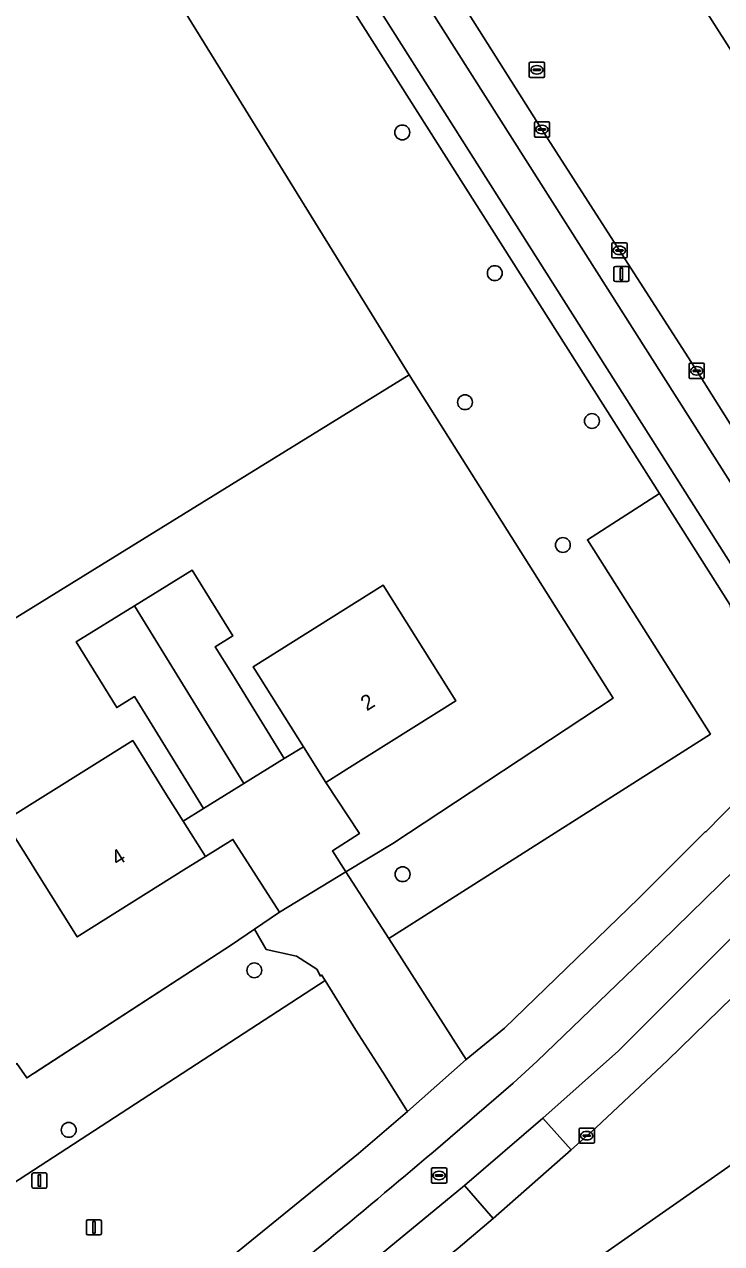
# Model space of a CAD drawing. Extents: x 158835 to 160077, y 386387 to 387778.
# Drawn here: x 159986.4 to 160032.2, y 387287.4 to 387367.6 of the extents above; entities that cross this region are included whole.
import ezdxf

# ---------------------------------------------------------------- set-up
doc = ezdxf.new("R2010")
doc.units = 0
for name, color, linetype in [('IMGEO_Berm_groen', 7, 'Continuous'), ('IMGEO_Boom', 7, 'Continuous'), ('IMGEO_Brandkraan', 7, 'Continuous'), ('IMGEO_Erf', 7, 'Continuous'), ('IMGEO_Fietspad_gesloten', 7, 'Continuous'), ('IMGEO_Fietspad_open', 7, 'Continuous'), ('IMGEO_Groenvoorziening', 7, 'Continuous'), ('IMGEO_Hek', 7, 'Continuous'), ('IMGEO_Kolk', 7, 'Continuous'), ('IMGEO_Lichtmast', 7, 'Continuous'), ('IMGEO_OVBaan_gesloten', 7, 'Continuous'), ('IMGEO_Pand', 7, 'Continuous'), ('IMGEO_Pand_nummerreeks', 7, 'Continuous'), ('IMGEO_Rijbaan_lokaal_gesloten', 7, 'Continuous'), ('IMGEO_Rijbaan_regionaal_gesloten', 7, 'Continuous'), ('IMGEO_Rioolput', 7, 'Continuous'), ('IMGEO_Vlaggenmast', 7, 'Continuous'), ('IMGEO_Voetpad_open', 7, 'Continuous')]:
    doc.layers.add(name, color=color, linetype=linetype)

msp = doc.modelspace()

# ---------------------------------------------------------------- linework, layer by layer
at = {"layer": 'IMGEO_Berm_groen'}
for points in [[(159970.154, 387436.277), (159970.759, 387435.328), (159978.228, 387423.557), (160001.349, 387387.118), (160036.467, 387331.772), (160037.444, 387330.224), (160037.55, 387329.807), (160038.963, 387324.427)], [(160042.276, 387326.342), (160041.225, 387328.014), (160039.503, 387330.722), (160036.176, 387335.982), (160030.607, 387344.845), (160025.522, 387352.773), (160020.428, 387360.727), (160014.845, 387369.555), (160009.304, 387378.362), (160008.648, 387379.402)], [(160036.402, 387311.033), (160034.765, 387309.426), (160032.149, 387306.813), (160030.033, 387304.689), (160025.454, 387300.125), (160020.485, 387295.683), (160022.348, 387293.602), (160023.373, 387294.534), (160023.984, 387295.073), (160028.676, 387299.472), (160032.98, 387303.658)]]:
    msp.add_lwpolyline(points, dxfattribs=at)
msp.add_lwpolyline([(160014.924, 387287.127), (160017.224, 387289.083), (160015.339, 387291.252), (159995.065, 387274.546), (159993.344, 387273.212), (159995.037, 387271.094)], close=True, dxfattribs=at)
at = {"layer": 'IMGEO_Boom'}
for centre in [(160011.239, 387360.529), (160017.326, 387351.273), (160015.363, 387342.784), (160023.715, 387341.546), (160021.804, 387333.388), (160011.26, 387311.735), (160001.509, 387305.409), (159989.303, 387294.914)]:
    msp.add_circle(centre, 0.489, dxfattribs=at)
at = {"layer": 'IMGEO_Brandkraan'}
for p, q in [((160013.163, 387291.489), (160013.163, 387292.341)), ((160013.238, 387292.415), (160014.09, 387292.415)), ((160014.164, 387292.341), (160014.164, 387291.489)), ((160014.09, 387291.415), (160013.238, 387291.415)), ((160013.422, 387291.909), (160013.422, 387291.921)), ((160013.86, 387291.872), (160013.462, 387291.872)), ((160013.465, 387291.958), (160013.863, 387291.958)), ((160013.674, 387291.635), (160013.649, 387291.635)), ((160013.651, 387292.195), (160013.676, 387292.195)), ((160013.906, 387291.921), (160013.906, 387291.909))]:
    msp.add_line(p, q, dxfattribs=at)
for points in [[(160013.163, 387291.489), (160013.163, 387292.341)], [(160013.238, 387292.415), (160014.09, 387292.415)], [(160014.164, 387292.341), (160014.164, 387291.489)], [(160014.09, 387291.415), (160013.238, 387291.415)]]:
    msp.add_lwpolyline(points, dxfattribs=at)
for centre, radius, start, end in [((160013.24, 387292.339), 0.0765, 91.55205, 178.44795), ((160013.24, 387292.339), 0.0765, 91.55205, 178.44795), ((160014.088, 387292.339), 0.0765, 1.55205, 88.44795), ((160014.088, 387292.339), 0.0765, 1.55205, 88.44795), ((160013.24, 387291.491), 0.0765, 181.55205, 268.44795), ((160013.24, 387291.491), 0.0765, 181.55205, 268.44795), ((160013.462, 387291.918), 0.0403, 85.87752, 175.75265), ((160013.459, 387291.908), 0.0366, 178.93798, 274.71019), ((160013.863, 387291.915), 0.043, 264.86636, 352.45326), ((160013.867, 387291.92), 0.0386, 1.73085, 96.63898), ((160014.088, 387291.491), 0.0765, 271.55205, 358.44795), ((160014.088, 387291.491), 0.0765, 271.55205, 358.44795)]:
    msp.add_arc(centre, radius, start, end, dxfattribs=at)
for centre, major_axis, ratio, start_param, end_param in [((160013.65, 387291.915), (-0.387, 0.002), 0.722429, 4.712389, 7.853982), ((160013.675, 387291.915), (-0.39, 0.002), 0.717154, 1.570796, 4.712389)]:
    msp.add_ellipse(centre, major_axis=major_axis, ratio=ratio, start_param=start_param, end_param=end_param, dxfattribs=at)
at = {"layer": 'IMGEO_Erf'}
msp.add_lwpolyline([(159985.891, 387299.28), (159986.539, 387298.328), (160000, 387307.085), (160001.528, 387308.121), (160003.175, 387309.237), (160000.107, 387314.021), (159998.29, 387312.902), (159997.055, 387312.127), (159989.859, 387307.613), (159987.203, 387311.849), (159986.672, 387312.695), (159985.078, 387315.237), (159993.509, 387320.526), (159995.103, 387317.984), (159995.634, 387317.138), (159996.834, 387315.224), (159998.178, 387316.067), (159993.639, 387323.424), (159992.465, 387322.699), (159989.797, 387327.023), (159993.623, 387329.383), (159997.428, 387331.73), (160000.095, 387327.407), (159998.938, 387326.693), (160000, 387324.972), (160003.477, 387319.336), (160004.738, 387320.114), (160001.437, 387325.382), (160009.987, 387330.739), (160014.755, 387323.129), (160007.587, 387318.638), (160006.205, 387317.772), (160008.427, 387314.401), (160006.65, 387313.262), (160007.534, 387311.883), (160010.612, 387313.751), (160025.117, 387323.325), (160011.695, 387344.589), (160000, 387337.37), (159978.24, 387323.938)], dxfattribs=at)
at = {"layer": 'IMGEO_Fietspad_gesloten'}
msp.add_lwpolyline([(159965.2, 387444.088), (159961.3, 387450.236), (159953.906, 387461.881), (159944.372, 387476.895), (159932.635, 387495.381), (159921.347, 387513.159), (159921.311, 387513.215), (159910.392, 387530.452), (159902.234, 387543.33), (159901.736, 387544.116), (159901.061, 387545.182), (159900.63, 387545.863), (159898.27, 387544.32), (159918.848, 387511.897), (159961.204, 387445.139), (160034.82, 387329.041), (160034.889, 387329.047), (160037.55, 387329.807), (160037.444, 387330.224), (160036.467, 387331.772), (160001.349, 387387.118), (159978.228, 387423.557), (159970.759, 387435.328), (159970.154, 387436.277)], close=True, dxfattribs=at)
at = {"layer": 'IMGEO_Fietspad_open'}
for points in [[(160036.094, 387315.301), (160033.085, 387311.999), (160028.247, 387307.257), (160020.118, 387299.438), (160018.533, 387297.984), (160013.268, 387293.454)], [(159964.198, 387251.021), (159975.649, 387259.192), (159979.303, 387262.035), (159990.37, 387270.788), (159993.344, 387273.212), (159995.065, 387274.546), (160015.339, 387291.252), (160020.485, 387295.683), (160025.454, 387300.125), (160030.033, 387304.689), (160032.149, 387306.813), (160034.765, 387309.426), (160036.402, 387311.033)]]:
    msp.add_lwpolyline(points, dxfattribs=at)
msp.add_arc((159558.086, 387829.599), 703.308, 308.77709, 310.330968, dxfattribs=at)
at = {"layer": 'IMGEO_Groenvoorziening'}
msp.add_lwpolyline([(159959.957, 387439.475), (159960.055, 387439.338), (159957.523, 387435.839), (159962.48, 387427.89), (159960.785, 387426.83), (159964.024, 387421.647), (159966.98, 387416.918), (160000, 387363.506), (160011.695, 387344.589), (160025.117, 387323.325), (160010.612, 387313.751), (160007.534, 387311.883), (160010.346, 387307.498), (160031.507, 387320.956), (160023.418, 387333.739), (160028.154, 387336.779), (159995.22, 387388.73), (159991.715, 387394.26), (159963.47, 387439.118)], dxfattribs=at)
for points in [[(160035.547, 387318.945), (160033.01, 387328.617), (160032.785, 387329.475), (160028.154, 387336.779), (160023.418, 387333.739), (160031.507, 387320.956), (160010.346, 387307.498), (160015.446, 387299.539), (160017.955, 387301.613), (160026.767, 387310.14), (160031.181, 387314.536), (160031.211, 387314.518)], [(160006.167, 387304.734), (160005.939, 387305.105), (160005.859, 387305.036), (160005.611, 387305.486), (160004.293, 387306.339), (160002.297, 387306.785), (160001.528, 387308.121), (160000, 387307.085), (159986.539, 387298.328), (159985.891, 387299.28), (159983.63, 387297.929), (159981.27, 387296.343), (159977.196, 387293.762), (159980.695, 387288.186)], [(160009.966, 387298.709), (160008.179, 387301.466), (160006.167, 387304.734), (159980.695, 387288.186), (159980.968, 387287.751), (159990.193, 387278.574), (159993.397, 387281.182), (160008.362, 387293.364), (160011.579, 387296.117)]]:
    msp.add_lwpolyline(points, close=True, dxfattribs=at)
at = {"layer": 'IMGEO_Hek'}
for points in [[(160010.612, 387313.751), (160025.117, 387323.325), (160011.695, 387344.589)], [(159987.038, 387298.653), (160000, 387307.085)]]:
    msp.add_lwpolyline(points, dxfattribs=at)
at = {"layer": 'IMGEO_Kolk'}
for p, q in [((160020.002, 387361.227), (160020.854, 387361.227)), ((160019.927, 387360.301), (160019.927, 387361.153)), ((160020.186, 387360.721), (160020.186, 387360.733)), ((160020.624, 387360.684), (160020.226, 387360.684)), ((160020.229, 387360.77), (160020.627, 387360.77)), ((160020.438, 387360.447), (160020.413, 387360.447)), ((160020.415, 387361.007), (160020.44, 387361.007)), ((160020.67, 387360.733), (160020.67, 387360.721)), ((160020.928, 387361.153), (160020.928, 387360.301)), ((160020.854, 387360.227), (160020.002, 387360.227)), ((160025.021, 387352.347), (160025.021, 387353.199)), ((160025.096, 387353.273), (160025.948, 387353.273)), ((160026.022, 387353.199), (160026.022, 387352.347)), ((160025.28, 387352.767), (160025.28, 387352.779)), ((160025.718, 387352.73), (160025.32, 387352.73)), ((160025.323, 387352.816), (160025.721, 387352.816)), ((160025.532, 387352.493), (160025.507, 387352.493)), ((160025.509, 387353.053), (160025.534, 387353.053)), ((160025.764, 387352.779), (160025.764, 387352.767)), ((160025.948, 387352.273), (160025.096, 387352.273)), ((160030.106, 387344.419), (160030.106, 387345.271)), ((160030.181, 387345.345), (160031.033, 387345.345)), ((160031.107, 387345.271), (160031.107, 387344.419)), ((160031.033, 387344.345), (160030.181, 387344.345)), ((160030.365, 387344.839), (160030.365, 387344.851)), ((160030.803, 387344.802), (160030.405, 387344.802)), ((160030.408, 387344.888), (160030.806, 387344.888)), ((160030.617, 387344.565), (160030.592, 387344.565)), ((160030.594, 387345.125), (160030.619, 387345.125)), ((160030.849, 387344.851), (160030.849, 387344.839)), ((160022.872, 387294.108), (160022.872, 387294.96)), ((160022.947, 387295.034), (160023.799, 387295.034)), ((160023.36, 387294.814), (160023.385, 387294.814)), ((160023.873, 387294.96), (160023.873, 387294.108)), ((160023.799, 387294.034), (160022.947, 387294.034)), ((160023.131, 387294.528), (160023.131, 387294.54)), ((160023.569, 387294.491), (160023.171, 387294.491)), ((160023.174, 387294.577), (160023.572, 387294.577)), ((160023.383, 387294.254), (160023.358, 387294.254)), ((160023.615, 387294.54), (160023.615, 387294.528))]:
    msp.add_line(p, q, dxfattribs=at)
for points in [[(160020.002, 387361.227), (160020.854, 387361.227)], [(160019.927, 387360.301), (160019.927, 387361.153)], [(160020.928, 387361.153), (160020.928, 387360.301)], [(160020.854, 387360.227), (160020.002, 387360.227)], [(160025.021, 387352.347), (160025.021, 387353.199)], [(160025.096, 387353.273), (160025.948, 387353.273)], [(160026.022, 387353.199), (160026.022, 387352.347)], [(160025.948, 387352.273), (160025.096, 387352.273)], [(160030.106, 387344.419), (160030.106, 387345.271)], [(160030.181, 387345.345), (160031.033, 387345.345)], [(160031.107, 387345.271), (160031.107, 387344.419)], [(160031.033, 387344.345), (160030.181, 387344.345)], [(160022.872, 387294.108), (160022.872, 387294.96)], [(160022.947, 387295.034), (160023.799, 387295.034)], [(160023.873, 387294.96), (160023.873, 387294.108)], [(160023.799, 387294.034), (160022.947, 387294.034)]]:
    msp.add_lwpolyline(points, dxfattribs=at)
for centre, radius, start, end in [((160020.004, 387361.151), 0.0765, 91.55205, 178.44795), ((160020.004, 387361.151), 0.0765, 91.55205, 178.44795), ((160020.852, 387361.151), 0.0765, 1.55205, 88.44795), ((160020.852, 387361.151), 0.0765, 1.55205, 88.44795), ((160020.226, 387360.73), 0.0403, 85.87752, 175.75265), ((160020.223, 387360.72), 0.0366, 178.93798, 274.71019), ((160020.627, 387360.727), 0.043, 264.86636, 352.45326), ((160020.631, 387360.732), 0.0386, 1.73085, 96.63898), ((160020.004, 387360.303), 0.0765, 181.55205, 268.44795), ((160020.004, 387360.303), 0.0765, 181.55205, 268.44795), ((160020.852, 387360.303), 0.0765, 271.55205, 358.44795), ((160020.852, 387360.303), 0.0765, 271.55205, 358.44795), ((160025.098, 387353.197), 0.0765, 91.55205, 178.44795), ((160025.098, 387353.197), 0.0765, 91.55205, 178.44795), ((160025.946, 387353.197), 0.0765, 1.55205, 88.44795), ((160025.946, 387353.197), 0.0765, 1.55205, 88.44795), ((160025.32, 387352.776), 0.0403, 85.87752, 175.75265), ((160025.317, 387352.766), 0.0366, 178.93798, 274.71019), ((160025.721, 387352.773), 0.043, 264.86636, 352.45326), ((160025.725, 387352.778), 0.0386, 1.73085, 96.63898), ((160025.098, 387352.349), 0.0765, 181.55205, 268.44795), ((160025.098, 387352.349), 0.0765, 181.55205, 268.44795), ((160025.946, 387352.349), 0.0765, 271.55205, 358.44795), ((160025.946, 387352.349), 0.0765, 271.55205, 358.44795), ((160030.183, 387345.269), 0.0765, 91.55205, 178.44795), ((160030.183, 387345.269), 0.0765, 91.55205, 178.44795), ((160031.031, 387345.269), 0.0765, 1.55205, 88.44795), ((160031.031, 387345.269), 0.0765, 1.55205, 88.44795), ((160030.183, 387344.421), 0.0765, 181.55205, 268.44795), ((160030.183, 387344.421), 0.0765, 181.55205, 268.44795), ((160030.405, 387344.848), 0.0403, 85.87752, 175.75265), ((160030.402, 387344.838), 0.0366, 178.93798, 274.71019), ((160030.806, 387344.845), 0.043, 264.86636, 352.45326), ((160030.81, 387344.85), 0.0386, 1.73085, 96.63898), ((160031.031, 387344.421), 0.0765, 271.55205, 358.44795), ((160031.031, 387344.421), 0.0765, 271.55205, 358.44795), ((160022.949, 387294.958), 0.0765, 91.55205, 178.44795), ((160022.949, 387294.958), 0.0765, 91.55205, 178.44795), ((160023.797, 387294.958), 0.0765, 1.55205, 88.44795), ((160023.797, 387294.958), 0.0765, 1.55205, 88.44795), ((160022.949, 387294.11), 0.0765, 181.55205, 268.44795), ((160022.949, 387294.11), 0.0765, 181.55205, 268.44795), ((160023.171, 387294.537), 0.0403, 85.87752, 175.75265), ((160023.168, 387294.527), 0.0366, 178.93798, 274.71019), ((160023.572, 387294.534), 0.043, 264.86636, 352.45326), ((160023.576, 387294.539), 0.0386, 1.73085, 96.63898), ((160023.797, 387294.11), 0.0765, 271.55205, 358.44795), ((160023.797, 387294.11), 0.0765, 271.55205, 358.44795)]:
    msp.add_arc(centre, radius, start, end, dxfattribs=at)
for centre, major_axis, ratio, start_param, end_param in [((160020.414, 387360.727), (-0.387, 0.002), 0.722429, 4.712389, 7.853982), ((160020.439, 387360.727), (-0.39, 0.002), 0.717154, 1.570796, 4.712389), ((160025.508, 387352.773), (-0.387, 0.002), 0.722429, 4.712389, 7.853982), ((160025.533, 387352.773), (-0.39, 0.002), 0.717154, 1.570796, 4.712389), ((160030.593, 387344.845), (-0.387, 0.002), 0.722429, 4.712389, 7.853982), ((160030.618, 387344.845), (-0.39, 0.002), 0.717154, 1.570796, 4.712389), ((160023.359, 387294.534), (-0.387, 0.002), 0.722429, 4.712389, 7.853982), ((160023.384, 387294.534), (-0.39, 0.002), 0.717154, 1.570796, 4.712389)]:
    msp.add_ellipse(centre, major_axis=major_axis, ratio=ratio, start_param=start_param, end_param=end_param, dxfattribs=at)
at = {"layer": 'IMGEO_Lichtmast'}
for p, q in [((160025.156, 387350.818), (160025.156, 387351.618)), ((160025.156, 387351.618), (160025.156, 387350.818)), ((160025.256, 387351.718), (160026.046, 387351.718)), ((160026.046, 387351.718), (160025.256, 387351.718)), ((160026.146, 387351.618), (160026.146, 387350.818)), ((160026.146, 387350.818), (160026.146, 387351.618)), ((160026.046, 387350.718), (160025.256, 387350.718)), ((160025.256, 387350.718), (160026.046, 387350.718)), ((159986.883, 387291.183), (159986.883, 387291.983)), ((159986.883, 387291.983), (159986.883, 387291.183)), ((159986.983, 387292.083), (159987.773, 387292.083)), ((159987.773, 387292.083), (159986.983, 387292.083)), ((159987.873, 387291.983), (159987.873, 387291.183)), ((159987.873, 387291.183), (159987.873, 387291.983)), ((159987.773, 387291.083), (159986.983, 387291.083)), ((159986.983, 387291.083), (159987.773, 387291.083))]:
    msp.add_line(p, q, dxfattribs=at)
for points in [[(160025.576, 387351.593), (160025.726, 387351.593), (160025.726, 387350.843), (160025.576, 387350.843), (160025.576, 387351.593)], [(159987.303, 387291.958), (159987.453, 387291.958), (159987.453, 387291.208), (159987.303, 387291.208), (159987.303, 387291.958)]]:
    msp.add_lwpolyline(points, dxfattribs=at)
for centre, start, end in [((160025.256, 387351.618), 90, 180), ((160025.256, 387351.618), 90, 180), ((160026.046, 387351.618), 0, 90), ((160026.046, 387351.618), 360, 90), ((160025.256, 387350.818), 180, 270), ((160025.256, 387350.818), 180, 270), ((160026.046, 387350.818), 270, 0), ((160026.046, 387350.818), 270, 0), ((159986.983, 387291.983), 90, 180), ((159986.983, 387291.983), 90, 180), ((159987.773, 387291.983), 0, 90), ((159987.773, 387291.983), 360, 90), ((159986.983, 387291.183), 180, 270), ((159986.983, 387291.183), 180, 270), ((159987.773, 387291.183), 270, 0), ((159987.773, 387291.183), 270, 0)]:
    msp.add_arc(centre, 0.1, start, end, dxfattribs=at)
at = {"layer": 'IMGEO_OVBaan_gesloten'}
msp.add_lwpolyline([(160016.233, 387391.968), (160018.574, 387388.333), (160020.96, 387384.608), (160052.434, 387335.239), (160052.522, 387335.284), (160053.578, 387333.493), (160056.293, 387335.603), (160055.727, 387336.514), (160023.773, 387386.809)], dxfattribs=at)
at = {"layer": 'IMGEO_Pand'}
for points in [[(159966.98, 387416.918), (159933.313, 387396.103), (159935.626, 387392.36), (159938.896, 387387.069), (159951.408, 387366.821), (159951.954, 387365.937), (159972.162, 387333.234), (159972.275, 387333.304), (159978.141, 387323.877), (159978.24, 387323.938), (160000, 387337.37), (160011.695, 387344.589), (160000, 387363.506)], [(160000.095, 387327.407), (159997.428, 387331.73), (159993.623, 387329.383), (160000.829, 387317.703), (160003.477, 387319.336), (160000, 387324.972), (159998.938, 387326.693)], [(160014.755, 387323.129), (160009.987, 387330.739), (160001.437, 387325.382), (160004.738, 387320.114), (160006.205, 387317.772), (160007.587, 387318.638)], [(159989.797, 387327.023), (159992.465, 387322.699), (159993.639, 387323.424), (159998.178, 387316.067), (160000, 387317.191), (160000.829, 387317.703), (159993.623, 387329.383)], [(159996.834, 387315.224), (159995.634, 387317.138), (159995.103, 387317.984), (159993.509, 387320.526), (159985.078, 387315.237), (159986.672, 387312.695), (159987.203, 387311.849), (159989.859, 387307.613), (159997.055, 387312.127), (159998.29, 387312.902)]]:
    msp.add_lwpolyline(points, close=True, dxfattribs=at)
at = {"layer": 'IMGEO_Rijbaan_lokaal_gesloten'}
for points in [[(160038.033, 387308.79), (160037.316, 387308.003), (160035.284, 387305.939), (160032.98, 387303.658), (160028.676, 387299.472), (160023.984, 387295.073), (160023.373, 387294.534), (160022.348, 387293.602), (160017.224, 387289.083), (160014.924, 387287.127), (159995.037, 387271.094), (159992.055, 387268.681), (159981.007, 387259.842), (159977.379, 387256.946), (159970.092, 387251.31), (159966.058, 387248.317), (159966.047, 387248.31), (159962.032, 387245.553), (159958.082, 387242.952), (159933.824, 387227.594)], [(159912.052, 387212.367), (159965.284, 387246.518), (159978.392, 387254.928), (160011.173, 387277.434), (160048.752, 387303.711)]]:
    msp.add_lwpolyline(points, dxfattribs=at)
at = {"layer": 'IMGEO_Rijbaan_regionaal_gesloten'}
msp.add_lwpolyline([(160008.648, 387379.402), (160009.304, 387378.362), (160014.845, 387369.555), (160020.428, 387360.727), (160025.522, 387352.773), (160030.607, 387344.845), (160036.176, 387335.982), (160039.503, 387330.722), (160041.225, 387328.014), (160042.276, 387326.342), (160053.578, 387333.493), (160052.522, 387335.284), (160052.434, 387335.239), (160020.96, 387384.608)], dxfattribs=at)
at = {"layer": 'IMGEO_Rioolput'}
for p, q in [((160019.595, 387364.224), (160019.595, 387365.076)), ((160019.67, 387365.15), (160020.522, 387365.15)), ((160019.854, 387364.644), (160019.854, 387364.656)), ((160020.292, 387364.607), (160019.894, 387364.607)), ((160019.897, 387364.693), (160020.295, 387364.693)), ((160020.083, 387364.93), (160020.108, 387364.93)), ((160020.338, 387364.656), (160020.338, 387364.644)), ((160020.596, 387365.076), (160020.596, 387364.224)), ((160020.522, 387364.15), (160019.67, 387364.15)), ((160020.106, 387364.37), (160020.081, 387364.37))]:
    msp.add_line(p, q, dxfattribs=at)
for points in [[(160019.595, 387364.224), (160019.595, 387365.076)], [(160019.67, 387365.15), (160020.522, 387365.15)], [(160020.596, 387365.076), (160020.596, 387364.224)], [(160020.522, 387364.15), (160019.67, 387364.15)]]:
    msp.add_lwpolyline(points, dxfattribs=at)
for centre, radius, start, end in [((160019.672, 387365.074), 0.0765, 91.55205, 178.44795), ((160019.672, 387365.074), 0.0765, 91.55205, 178.44795), ((160019.894, 387364.653), 0.0403, 85.87752, 175.75265), ((160019.891, 387364.643), 0.0366, 178.93798, 274.71019), ((160020.295, 387364.65), 0.043, 264.86636, 352.45326), ((160020.299, 387364.655), 0.0386, 1.73085, 96.63898), ((160020.52, 387365.074), 0.0765, 1.55205, 88.44795), ((160020.52, 387365.074), 0.0765, 1.55205, 88.44795), ((160019.672, 387364.226), 0.0765, 181.55205, 268.44795), ((160019.672, 387364.226), 0.0765, 181.55205, 268.44795), ((160020.52, 387364.226), 0.0765, 271.55205, 358.44795), ((160020.52, 387364.226), 0.0765, 271.55205, 358.44795)]:
    msp.add_arc(centre, radius, start, end, dxfattribs=at)
for centre, major_axis, ratio, start_param, end_param in [((160020.082, 387364.65), (-0.387, 0.002), 0.722429, 4.712389, 7.853982), ((160020.107, 387364.65), (-0.39, 0.002), 0.717154, 1.570796, 4.712389)]:
    msp.add_ellipse(centre, major_axis=major_axis, ratio=ratio, start_param=start_param, end_param=end_param, dxfattribs=at)
at = {"layer": 'IMGEO_Vlaggenmast'}
for p, q in [((159990.564, 387289.005), (159991.354, 387289.005)), ((159991.354, 387289.005), (159990.564, 387289.005)), ((159990.464, 387288.105), (159990.464, 387288.905)), ((159990.464, 387288.905), (159990.464, 387288.105)), ((159991.454, 387288.905), (159991.454, 387288.105)), ((159991.454, 387288.105), (159991.454, 387288.905)), ((159991.354, 387288.005), (159990.564, 387288.005)), ((159990.564, 387288.005), (159991.354, 387288.005))]:
    msp.add_line(p, q, dxfattribs=at)
msp.add_lwpolyline([(159990.884, 387288.88), (159991.034, 387288.88), (159991.034, 387288.13), (159990.884, 387288.13), (159990.884, 387288.88)], dxfattribs=at)
for centre, start, end in [((159990.564, 387288.905), 90, 180), ((159990.564, 387288.905), 90, 180), ((159991.354, 387288.905), 0, 90), ((159991.354, 387288.905), 360, 90), ((159990.564, 387288.105), 180, 270), ((159990.564, 387288.105), 180, 270), ((159991.354, 387288.105), 270, 0), ((159991.354, 387288.105), 270, 0)]:
    msp.add_arc(centre, 0.1, start, end, dxfattribs=at)
at = {"layer": 'IMGEO_Voetpad_open'}
for points in [[(159884.99, 387562.562), (159884.934, 387562.529), (159897.497, 387542.735), (159901.695, 387536.12), (159917.009, 387511.992), (159921.068, 387505.6), (159924.981, 387499.436), (159927.044, 387496.188), (159959.827, 387444.825), (159963.47, 387439.118), (159991.715, 387394.26), (159995.22, 387388.73), (160028.154, 387336.779), (160032.785, 387329.475), (160033.01, 387328.617), (160034.82, 387329.041), (159961.204, 387445.139), (159918.848, 387511.897)], [(160037.249, 387320.061), (160034.889, 387329.047), (160034.82, 387329.041), (160033.01, 387328.617), (160035.547, 387318.945), (160031.211, 387314.518), (160031.181, 387314.536), (160026.767, 387310.14), (160017.955, 387301.613), (160015.446, 387299.539), (160011.579, 387296.117), (160008.362, 387293.364), (159993.397, 387281.182), (159990.193, 387278.574), (159990.192, 387278.573), (159992.167, 387276.152), (159998.562, 387281.308)], [(160028.247, 387307.257), (160033.085, 387311.999), (160036.094, 387315.301)], [(160013.268, 387293.454), (160018.533, 387297.984), (160020.118, 387299.438), (160028.247, 387307.257)]]:
    msp.add_lwpolyline(points, dxfattribs=at)
for points in [[(159998.29, 387312.902), (160000.107, 387314.021), (160003.175, 387309.237), (160007.534, 387311.883), (160006.65, 387313.262), (160008.427, 387314.401), (160006.205, 387317.772), (160004.738, 387320.114), (160003.477, 387319.336), (160000.829, 387317.703), (160000, 387317.191), (159998.178, 387316.067), (159996.834, 387315.224)], [(160010.346, 387307.498), (160007.534, 387311.883), (160003.175, 387309.237), (160001.528, 387308.121), (160002.297, 387306.785), (160004.293, 387306.339), (160005.611, 387305.486), (160005.859, 387305.036), (160005.939, 387305.105), (160006.167, 387304.734), (160008.179, 387301.466), (160009.966, 387298.709), (160011.579, 387296.117), (160015.446, 387299.539)], [(160015.339, 387291.252), (160017.224, 387289.083), (160022.348, 387293.602), (160020.485, 387295.683)]]:
    msp.add_lwpolyline(points, close=True, dxfattribs=at)
msp.add_arc((159558.086, 387829.599), 703.308, 308.77709, 310.330968, dxfattribs=at)

# ---------------------------------------------------------------- texts
at = {"layer": 'IMGEO_Pand_nummerreeks'}
for s, rotation, p in [('2', 32.06919, (160008.906, 387322.438)), ('4', 32.10119, (159992.501, 387312.246))]:
    msp.add_text(s, height=1, rotation=rotation, dxfattribs=at).set_placement(p)

doc.saveas('drawing.dxf')
